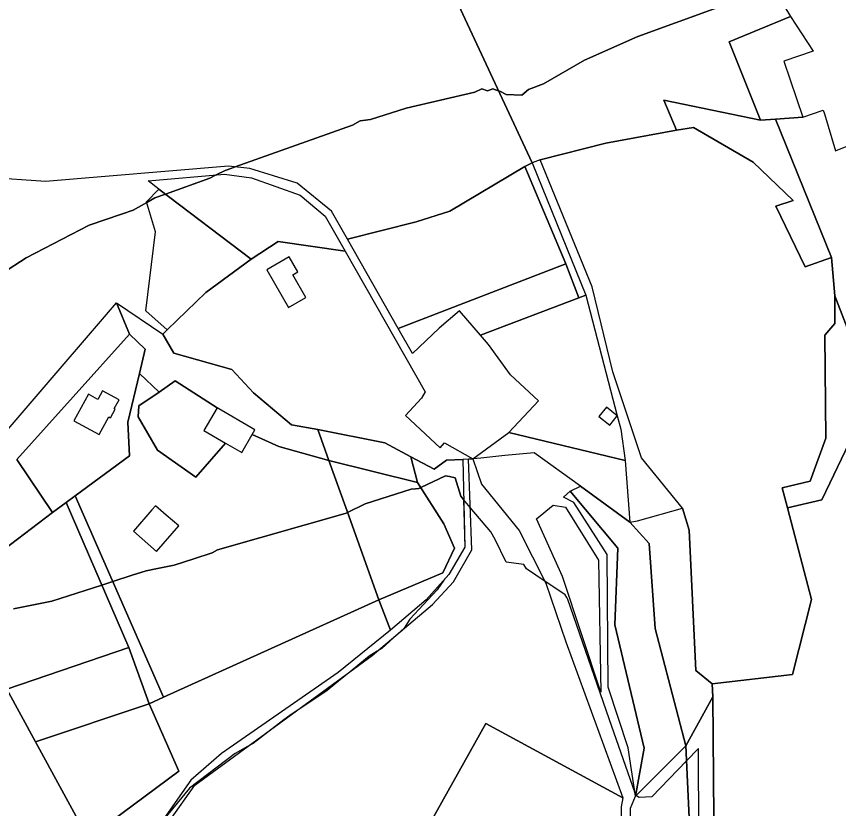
# Model space of a CAD drawing. Extents: x -477304 to -465429, y -1159113 to -1149210.
# Drawn here: x -472663.5 to -472389, y -1153888.3 to -1153623.9 of the extents above; entities that cross this region are included whole.
import ezdxf

# ---------------------------------------------------------------- set-up
doc = ezdxf.new("R2010")
doc.units = 0
for name, color, linetype in [('BPEJ_s', 7, 'Continuous'), ('orna_s', 7, 'Continuous'), ('PUPFL_s', 7, 'Continuous'), ('trav_porost_s', 7, 'Continuous'), ('zahrada_s', 7, 'Continuous')]:
    doc.layers.add(name, color=color, linetype=linetype)

msp = doc.modelspace()

# ---------------------------------------------------------------- linework, layer by layer
at = {"layer": 'BPEJ_s'}
for points in [[(-472378.65, -1153608.5), (-472405.99, -1153614.34), (-472410.25, -1153615.25), (-472419.45, -1153617.21), (-472456.01, -1153630.6), (-472473.87, -1153638.47), (-472487.47, -1153646.33), (-472492.57, -1153648.24), (-472494.7, -1153650.16), (-472500, -1153649.97), (-472501.91, -1153648.92), (-472502.49, -1153648.73), (-472503.55, -1153648.37)], [(-472676.18, -1153714.67), (-472660.22, -1153704.46), (-472639.16, -1153693.6), (-472628.47, -1153689.89), (-472624.47, -1153688.5), (-472619.95, -1153685.97), (-472617.24, -1153684.46), (-472613.69, -1153683.18), (-472598.94, -1153677.86), (-472596.76, -1153676.77), (-472593.83, -1153675.31), (-472591.63, -1153674.52), (-472590.47, -1153674.11), (-472551.28, -1153660.2), (-472548.72, -1153658.71), (-472547.83, -1153658.6), (-472545.32, -1153658.28), (-472533.4, -1153654.45), (-472510.42, -1153649.13), (-472508.08, -1153648.07), (-472506.17, -1153648.71), (-472504.46, -1153648.07), (-472503.55, -1153648.37), (-472502.49, -1153648.73), (-472501.91, -1153648.92), (-472500, -1153649.97), (-472494.7, -1153650.16), (-472492.57, -1153648.24), (-472487.47, -1153646.33), (-472473.87, -1153638.47), (-472456.01, -1153630.6), (-472419.45, -1153617.21)], [(-472503.55, -1153648.37), (-472504.46, -1153648.07), (-472506.17, -1153648.71), (-472508.08, -1153648.07), (-472510.42, -1153649.13), (-472533.4, -1153654.45), (-472545.32, -1153658.28), (-472547.83, -1153658.6), (-472548.72, -1153658.71), (-472551.28, -1153660.2), (-472590.47, -1153674.11), (-472591.63, -1153674.52), (-472593.83, -1153675.31), (-472596.76, -1153676.77), (-472598.94, -1153677.86), (-472613.69, -1153683.18), (-472617.24, -1153684.46), (-472619.95, -1153685.97), (-472624.47, -1153688.5), (-472628.47, -1153689.89), (-472639.16, -1153693.6), (-472660.22, -1153704.46), (-472676.18, -1153714.67)], [(-472435.61, -1153896.72), (-472435.79, -1153868.26), (-472439.75, -1153872.37), (-472451.34, -1153884.39), (-472455.59, -1153884.6), (-472456.63, -1153883.97), (-472456.71, -1153883.78), (-472456.78, -1153884.15), (-472456.93, -1153883.15), (-472465.53, -1153858.41), (-472479.39, -1153818.5), (-472479.75, -1153817.88), (-472480.25, -1153817.01), (-472483.07, -1153815.11), (-472486.95, -1153812.5), (-472493.21, -1153808.29), (-472494.06, -1153806.81), (-472500, -1153806.08), (-472503.61, -1153798.51), (-472505.1, -1153795.95), (-472511.97, -1153787.77), (-472514.17, -1153785.15), (-472515.1, -1153784.04), (-472517.02, -1153777.87), (-472518.85, -1153777.5), (-472520.23, -1153777.22), (-472528.47, -1153781.16), (-472529.15, -1153781.48), (-472530.27, -1153781.58), (-472531.7, -1153781.7), (-472547.02, -1153786.59), (-472552.91, -1153789.53), (-472552.98, -1153789.57), (-472596.39, -1153801.91), (-472598.09, -1153802.97), (-472604.26, -1153804.93), (-472610.85, -1153807.02), (-472616.41, -1153808.15), (-472620.22, -1153808.93), (-472624.89, -1153810.45), (-472631.36, -1153812.55), (-472635.01, -1153813.73), (-472651.71, -1153819.14), (-472664.48, -1153821.7)], [(-472664.48, -1153821.7), (-472651.71, -1153819.14), (-472635.01, -1153813.73), (-472631.36, -1153812.55), (-472624.89, -1153810.45), (-472620.22, -1153808.93), (-472616.41, -1153808.15), (-472610.85, -1153807.02), (-472604.26, -1153804.93), (-472598.09, -1153802.97), (-472596.39, -1153801.91), (-472552.98, -1153789.57), (-472552.91, -1153789.53), (-472547.02, -1153786.59), (-472531.7, -1153781.7), (-472530.27, -1153781.58), (-472529.15, -1153781.48), (-472528.47, -1153781.16), (-472520.23, -1153777.22), (-472518.85, -1153777.5), (-472517.02, -1153777.87), (-472515.1, -1153784.04), (-472514.17, -1153785.15)], [(-472514.17, -1153785.15), (-472513.83, -1153801.06), (-472519.07, -1153810.18), (-472520.81, -1153812.13), (-472521.74, -1153813.49), (-472522.98, -1153815.31), (-472532.13, -1153825.1), (-472534.04, -1153828.08), (-472536.12, -1153829.98), (-472541.49, -1153834.89), (-472543, -1153835.8), (-472545.75, -1153837.44), (-472548.84, -1153839.98), (-472552.11, -1153842.66), (-472556.01, -1153845.84), (-472559.79, -1153848.93), (-472572.17, -1153857.31), (-472574.26, -1153858.72), (-472577.09, -1153860.9), (-472584.47, -1153866.59), (-472586.33, -1153867.66), (-472590.43, -1153870), (-472605.75, -1153881.49), (-472615.54, -1153893.41)], [(-472435.61, -1153896.72), (-472435.79, -1153868.26), (-472439.75, -1153872.37), (-472451.34, -1153884.39), (-472455.59, -1153884.6), (-472456.63, -1153883.97), (-472456.71, -1153883.78), (-472456.78, -1153884.15), (-472456.93, -1153883.15), (-472465.53, -1153858.41), (-472479.39, -1153818.5), (-472479.75, -1153817.88), (-472480.25, -1153817.01), (-472483.07, -1153815.11), (-472486.95, -1153812.5), (-472493.21, -1153808.29), (-472494.06, -1153806.81), (-472500, -1153806.08), (-472503.61, -1153798.51), (-472505.1, -1153795.95), (-472511.97, -1153787.77), (-472514.17, -1153785.15), (-472513.83, -1153801.06), (-472519.07, -1153810.18), (-472520.81, -1153812.13), (-472521.74, -1153813.49), (-472522.98, -1153815.31), (-472532.13, -1153825.1), (-472534.04, -1153828.08), (-472536.12, -1153829.98), (-472541.49, -1153834.89), (-472543, -1153835.8), (-472545.75, -1153837.44), (-472548.84, -1153839.98), (-472552.11, -1153842.66), (-472556.01, -1153845.84), (-472559.79, -1153848.93), (-472572.17, -1153857.31), (-472574.26, -1153858.72), (-472577.09, -1153860.9), (-472584.47, -1153866.59), (-472586.33, -1153867.66), (-472590.43, -1153870), (-472605.75, -1153881.49), (-472615.54, -1153893.41)]]:
    msp.add_lwpolyline(points, dxfattribs=at)
at = {"layer": 'orna_s'}
for points in [[(-472552.9, -1153698.22), (-472530.03, -1153692.45), (-472518.84, -1153688.89), (-472493.75, -1153673.93), (-472480.06, -1153706.47), (-472535.99, -1153728.01)], [(-472684.31, -1153814.4), (-472651.41, -1153789.44), (-472646.94, -1153786.14), (-472626.01, -1153834.54), (-472666.75, -1153848.5)]]:
    msp.add_lwpolyline(points, close=True, dxfattribs=at)
at = {"layer": 'PUPFL_s'}
for points in [[(-472397.97, -1153818.59), (-472406.08, -1153787.93), (-472394.57, -1153785.31), (-472385.29, -1153765.96), (-472383.1, -1153735.59), (-472375.15, -1153737.64), (-472373.8, -1153744.48), (-472371.85, -1153753.62), (-472350.81, -1153807.4), (-472346.26, -1153849.87), (-472338.31, -1153916.68), (-472341.44, -1153961.2), (-472343.16, -1153985.65), (-472344.38, -1153988.72), (-472348.21, -1153964.64), (-472372.57, -1153951.36), (-472430.2, -1153944.84), (-472431.01, -1153851.08), (-472431.2, -1153846.71), (-472404.32, -1153843.6)], [(-472524.56, -1153820.21), (-472517.61, -1153812.6), (-472511.45, -1153801.92), (-472512.56, -1153771.67), (-472511.16, -1153771.61), (-472508.21, -1153780.04), (-472495.68, -1153795.45), (-472486.68, -1153813.03), (-472480.05, -1153832.63), (-472461.02, -1153884.76), (-472506.76, -1153859.99), (-472530.36, -1153902.1), (-472528.59, -1153971.02), (-472532.25, -1153931.35), (-472538.77, -1153903.52), (-472542.68, -1153905.09), (-472599.42, -1153927.91), (-472608.25, -1153931.46), (-472612.3, -1153892.29), (-472603.96, -1153880.54), (-472544.73, -1153837.26)], [(-472450.21, -1153828.18), (-472439.98, -1153867.43), (-472456.78, -1153884.15), (-472453.85, -1153868.22), (-472463.67, -1153827.02), (-472462.66, -1153801.41), (-472478.61, -1153782.31), (-472475.12, -1153780.69), (-472458.73, -1153792.73), (-472452.28, -1153799.86)], [(-472438.88, -1153795.35), (-472436.61, -1153842.2), (-472431.2, -1153846.71), (-472431.01, -1153851.08), (-472439.98, -1153867.43), (-472450.21, -1153828.18), (-472452.28, -1153799.86), (-472458.73, -1153792.73), (-472456.15, -1153792.32), (-472441.1, -1153788.01)], [(-472439.98, -1153867.43), (-472431.01, -1153851.08), (-472430.2, -1153944.84), (-472425.14, -1153980.83), (-472434.57, -1154008.93), (-472446.75, -1154005.15), (-472440.92, -1153982.01), (-472437.22, -1153927.39)], [(-472461.62, -1153887.74), (-472461.62, -1153979.81), (-472528.59, -1153971.02), (-472530.36, -1153902.1), (-472506.76, -1153859.99), (-472461.02, -1153884.76)], [(-472458.42, -1153888.26), (-472456.78, -1153884.15), (-472439.98, -1153867.43), (-472437.22, -1153927.39), (-472440.92, -1153982.01), (-472446.75, -1154005.15), (-472458.38, -1154050.48), (-472455.38, -1154092.67), (-472452.22, -1154169.89), (-472458.83, -1154198.7), (-472462.78, -1154216.95), (-472453.33, -1154261.75), (-472462.8, -1154283.06), (-472506.01, -1154292.72), (-472517.7, -1154200.33), (-472513.63, -1154180.72), (-472530.52, -1154106.09), (-472468.28, -1154095.1), (-472465.12, -1154094.54), (-472465.12, -1154053.36), (-472458.54, -1153980.69)]]:
    msp.add_lwpolyline(points, close=True, dxfattribs=at)
at = {"layer": 'trav_porost_s'}
for points in [[(-472405, -1153623.89), (-472425.49, -1153632.34), (-472415.08, -1153658.45), (-472447.34, -1153651.86), (-472443.07, -1153661.83), (-472466.73, -1153666.13), (-472488.57, -1153671.68), (-472491.32, -1153672.69), (-472519.83, -1153611.51), (-472525.28, -1153607.75), (-472539.85, -1153578.35), (-472472.84, -1153561.48), (-472448.97, -1153555.47), (-472420.86, -1153597.75)], [(-472410.07, -1153658.2), (-472391.29, -1153704.38), (-472400.17, -1153707.47), (-472409.88, -1153687.16), (-472404.16, -1153685.26), (-472417.49, -1153672.55), (-472437.44, -1153660.96), (-472443.07, -1153661.83), (-472447.34, -1153651.86), (-472415.08, -1153658.45)], [(-472398.51, -1153779.08), (-472407.81, -1153781.23), (-472406.08, -1153787.93), (-472397.97, -1153818.59), (-472404.32, -1153843.6), (-472431.2, -1153846.71), (-472436.61, -1153842.2), (-472438.88, -1153795.35), (-472441.1, -1153788.01), (-472454.78, -1153771.19), (-472464.4, -1153742.55), (-472471.29, -1153714.19), (-472488.57, -1153671.68), (-472466.73, -1153666.13), (-472443.07, -1153661.83), (-472437.44, -1153660.96), (-472417.49, -1153672.55), (-472404.16, -1153685.26), (-472409.88, -1153687.16), (-472400.17, -1153707.47), (-472391.29, -1153704.38), (-472390.26, -1153717.2), (-472390.18, -1153726.33), (-472393.59, -1153730.26), (-472393.18, -1153764.64)], [(-472493.75, -1153673.93), (-472491.32, -1153672.69), (-472473.37, -1153716.87), (-472475.71, -1153717.76), (-472480.06, -1153706.47)], [(-472560.38, -1153690.53), (-472553.72, -1153702.2), (-472576.12, -1153698.97), (-472585.09, -1153704.88), (-472615.91, -1153681.49), (-472619.47, -1153678.79), (-472594.06, -1153676.53), (-472585.04, -1153677.71), (-472568.76, -1153683.57)], [(-472620.03, -1153685.71), (-472615.91, -1153681.49), (-472585.09, -1153704.88), (-472600.31, -1153716.04), (-472613.18, -1153728.53), (-472620.24, -1153722.2), (-472617.11, -1153695.8)], [(-472591.53, -1153741.69), (-472610.93, -1153736.26), (-472614.58, -1153729.94), (-472613.18, -1153728.53), (-472600.31, -1153716.04), (-472585.09, -1153704.88), (-472576.12, -1153698.97), (-472553.72, -1153702.2), (-472527.07, -1153749.25), (-472528.26, -1153751.35), (-472533.61, -1153757.15), (-472522.04, -1153767.87), (-472520.52, -1153766.22), (-472511.16, -1153771.61), (-472512.56, -1153771.67), (-472514.46, -1153771.77), (-472519.85, -1153772.06), (-472524.01, -1153775.05), (-472531.81, -1153770.89), (-472540.52, -1153766.24), (-472562.9, -1153761.77), (-472571.64, -1153760.21), (-472584.39, -1153749.56)], [(-472579.93, -1153708.41), (-472572.63, -1153721.06), (-472566.83, -1153717.71), (-472571.22, -1153710.09), (-472569.58, -1153709.14), (-472572.47, -1153704.11)], [(-472480.06, -1153706.47), (-472475.71, -1153717.76), (-472508.56, -1153730.29), (-472515.6, -1153722.15), (-472522.31, -1153727.96), (-472531.21, -1153736.42), (-472535.99, -1153728.01)], [(-472465.38, -1153760.32), (-472462.89, -1153757.16), (-472461.65, -1153761.63), (-472460.19, -1153772.08), (-472499.11, -1153762.82), (-472489.2, -1153752.15), (-472498.49, -1153743.53), (-472505.92, -1153733.34), (-472508.56, -1153730.29), (-472475.71, -1153717.76), (-472473.37, -1153716.87), (-472462.89, -1153757.16), (-472466.5, -1153754.3), (-472469, -1153757.45)], [(-472687.16, -1153808.83), (-472690.61, -1153802.15), (-472694.22, -1153794.66), (-472688.56, -1153787.52), (-472630.1, -1153719.47), (-472625.75, -1153729.93), (-472663.36, -1153771.75), (-472651.41, -1153789.44), (-472684.31, -1153814.4)], [(-472575.85, -1153767.49), (-472584.78, -1153763.5), (-472583.85, -1153761.9), (-472596.51, -1153754.55), (-472610.53, -1153745.56), (-472615.87, -1153749.26), (-472622.44, -1153743.1), (-472620.5, -1153734.94), (-472625.75, -1153729.93), (-472630.1, -1153719.47), (-472614.58, -1153729.94), (-472610.93, -1153736.26), (-472591.53, -1153741.69), (-472584.39, -1153749.56), (-472571.64, -1153760.21), (-472562.9, -1153761.77), (-472559.21, -1153772.17)], [(-472385.29, -1153765.96), (-472394.57, -1153785.31), (-472406.08, -1153787.93), (-472407.81, -1153781.23), (-472398.51, -1153779.08), (-472393.18, -1153764.64), (-472393.59, -1153730.26), (-472390.18, -1153726.33), (-472390.26, -1153717.2), (-472383.1, -1153735.59)], [(-472584.78, -1153763.5), (-472575.85, -1153767.49), (-472559.21, -1153772.17), (-472553.52, -1153787.82), (-472542.53, -1153818.64), (-472614.39, -1153851.15), (-472643.94, -1153783.93), (-472625.75, -1153770.53), (-472626.31, -1153759.35), (-472622.44, -1153743.1), (-472615.87, -1153749.26), (-472622.6, -1153753.92), (-472622.81, -1153757.57), (-472616.43, -1153768.66), (-472603.65, -1153777.65), (-472593.64, -1153766.39), (-472588.27, -1153769.51)], [(-472529.56, -1153779.45), (-472559.21, -1153772.17), (-472562.9, -1153761.77), (-472540.52, -1153766.24), (-472531.81, -1153770.89)], [(-472460.19, -1153772.08), (-472458.73, -1153792.73), (-472475.12, -1153780.69), (-472490.6, -1153769.52), (-472500.47, -1153770.42), (-472508.44, -1153771.31), (-472511.16, -1153771.61), (-472499.11, -1153762.82)], [(-472520.76, -1153793.27), (-472529.56, -1153779.45), (-472531.81, -1153770.89), (-472524.01, -1153775.05), (-472519.85, -1153772.06), (-472514.46, -1153771.77), (-472513.83, -1153801.06), (-472519.07, -1153810.18), (-472526.67, -1153818.67), (-472538.57, -1153828.83), (-472542.53, -1153818.64), (-472521.08, -1153809.65), (-472517.18, -1153801.35)], [(-472521.08, -1153809.65), (-472542.53, -1153818.64), (-472553.52, -1153787.82), (-472559.21, -1153772.17), (-472529.56, -1153779.45), (-472520.76, -1153793.27), (-472517.18, -1153801.35)], [(-472459.24, -1153868.09), (-472465.9, -1153847.81), (-472466.23, -1153803.54), (-472477.42, -1153786.11), (-472480.85, -1153784.32), (-472478.61, -1153782.31), (-472462.66, -1153801.41), (-472463.67, -1153827.02), (-472453.85, -1153868.22), (-472456.78, -1153884.15)], [(-472646.94, -1153786.14), (-472643.94, -1153783.93), (-472614.39, -1153851.15), (-472619.19, -1153853.32), (-472626.01, -1153834.54)], [(-472613.48, -1153790.34), (-472617.06, -1153787.29), (-472618.27, -1153788.64), (-472624.42, -1153795.7), (-472616.73, -1153802.51), (-472609.26, -1153793.93)], [(-472481.18, -1153810.91), (-472489.89, -1153791.62), (-472484.28, -1153787.09), (-472480.16, -1153787.69), (-472469.11, -1153805.41), (-472468.39, -1153849.51)], [(-472687.16, -1153808.83), (-472684.31, -1153814.4), (-472666.75, -1153848.5), (-472657.14, -1153866.1), (-472639.56, -1153898.29), (-472662.79, -1153914.48), (-472666.03, -1153910.04), (-472662.05, -1153907.56), (-472660.45, -1153906.56), (-472655.44, -1153903.44), (-472660.95, -1153894.6), (-472672.05, -1153901.52), (-472675.87, -1153895.02), (-472707.67, -1153872.13), (-472721.07, -1153841.8), (-472703.16, -1153833.72), (-472687.8, -1153817.45)], [(-472542.53, -1153818.64), (-472538.57, -1153828.83), (-472556.12, -1153842.86), (-472595.06, -1153870), (-472605.3, -1153878.86), (-472613.58, -1153890.75), (-472633.67, -1153909.26), (-472639.56, -1153898.29), (-472609.25, -1153875.86), (-472619.19, -1153853.32), (-472614.39, -1153851.15)], [(-472666.75, -1153848.5), (-472626.01, -1153834.54), (-472619.19, -1153853.32), (-472657.14, -1153866.1)], [(-472609.25, -1153875.86), (-472639.56, -1153898.29), (-472657.14, -1153866.1), (-472619.19, -1153853.32)]]:
    msp.add_lwpolyline(points, close=True, dxfattribs=at)
for points in [[(-472519.83, -1153611.51), (-472491.32, -1153672.69), (-472493.75, -1153673.93), (-472518.84, -1153688.89), (-472530.03, -1153692.45), (-472552.9, -1153698.22), (-472558.31, -1153688.89), (-472569.81, -1153679.54), (-472585.6, -1153674.65), (-472592.64, -1153673.87), (-472653.78, -1153679), (-472673.17, -1153677.63), (-472682.31, -1153673.23), (-472708.43, -1153650.31), (-472698.05, -1153618.78)], [(-472383.1, -1153735.59), (-472390.26, -1153717.2), (-472391.29, -1153704.38), (-472410.07, -1153658.2), (-472400.89, -1153657.45), (-472394.17, -1153655.16), (-472393.68, -1153656.34), (-472389.99, -1153668.7), (-472385.93, -1153667.07)]]:
    msp.add_lwpolyline(points, dxfattribs=at)
at = {"layer": 'zahrada_s'}
for points in [[(-472400.89, -1153657.45), (-472410.07, -1153658.2), (-472415.08, -1153658.45), (-472425.49, -1153632.34), (-472405, -1153623.89), (-472397.48, -1153635.48), (-472407.23, -1153638.79)], [(-472651.41, -1153789.44), (-472663.36, -1153771.75), (-472625.75, -1153729.93), (-472620.5, -1153734.94), (-472622.44, -1153743.1), (-472626.31, -1153759.35), (-472625.75, -1153770.53), (-472643.94, -1153783.93), (-472646.94, -1153786.14)], [(-472615.87, -1153749.26), (-472610.53, -1153745.56), (-472596.51, -1153754.55), (-472600.93, -1153762.16), (-472593.64, -1153766.39), (-472603.65, -1153777.65), (-472616.43, -1153768.66), (-472622.81, -1153757.57), (-472622.6, -1153753.92)], [(-472630.83, -1153754.81), (-472629.22, -1153751.84), (-472634.72, -1153748.86), (-472636.27, -1153751.74), (-472639.4, -1153750.02), (-472644.28, -1153758.86), (-472635.87, -1153763.5), (-472632.61, -1153757.59), (-472632.12, -1153757.87), (-472630.48, -1153755.01)]]:
    msp.add_lwpolyline(points, close=True, dxfattribs=at)

doc.saveas('drawing.dxf')
